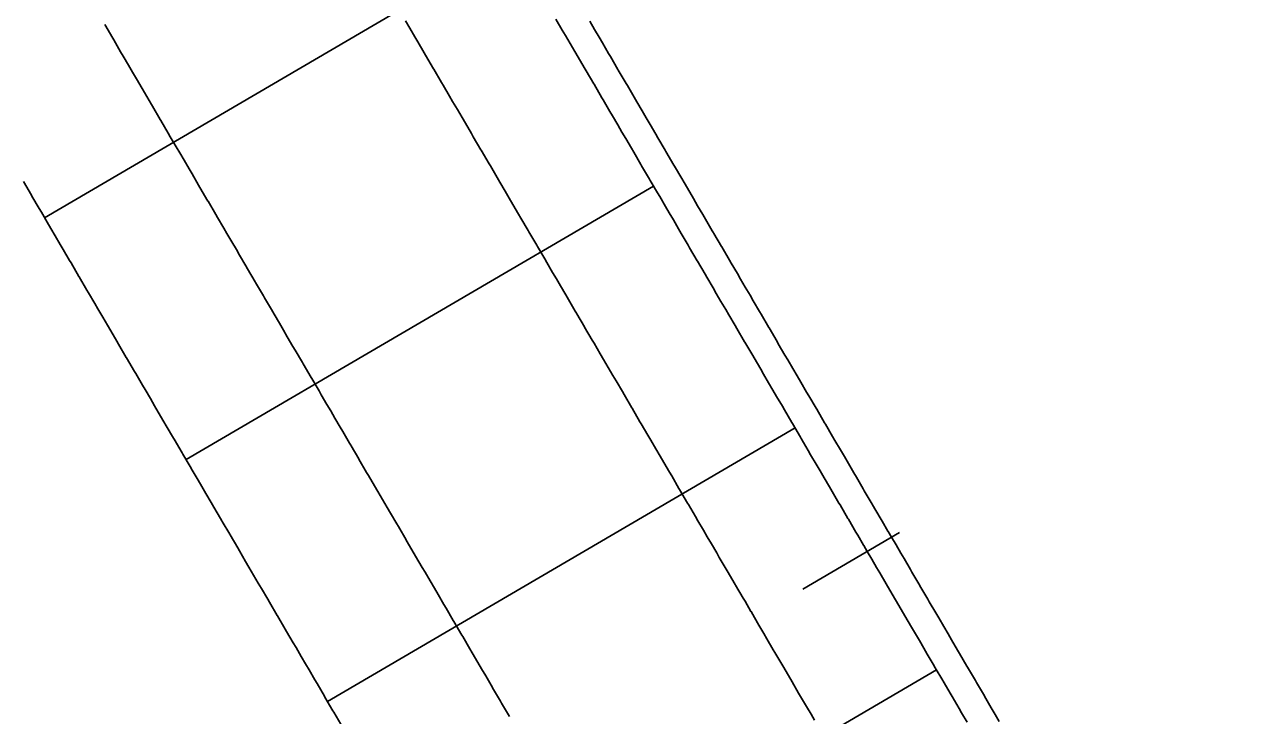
# Model space of a CAD drawing. Extents: x 2145147 to 2158018, y 137519 to 148068.
# Drawn here: x 2150572.5 to 2150638.8, y 142108.1 to 142145 of the extents above; entities that cross this region are included whole.
import ezdxf

# ---------------------------------------------------------------- set-up
doc = ezdxf.new("R2010")
doc.units = 0
for name, color, linetype in [('PR_Align_Ramp_M', 7, 'Continuous'), ('PR_Joint_Contraction', 7, 'Continuous'), ('PR_Joint_Long', 7, 'Continuous'), ('PR_Parapet', 7, 'Continuous'), ('PR_Phasing_Pavement_6', 7, 'Continuous'), ('PR_Road_Shoulder', 7, 'Continuous')]:
    doc.layers.add(name, color=color, linetype=linetype)

msp = doc.modelspace()

# ---------------------------------------------------------------- linework, layer by layer
at = {"layer": 'PR_Align_Ramp_M'}
msp.add_lwpolyline([(2150619.348, 142117.865), (2150614.17, 142114.835)], dxfattribs=at)
msp.add_lwpolyline([(2150619.348, 142117.865), (2150614.17, 142114.835)], dxfattribs=at)
at = {"layer": 'PR_Joint_Contraction'}
for p, q in [((2150573.577, 142134.713), (2150598.601, 142149.356)), ((2150573.577, 142134.713), (2150598.601, 142149.356)), ((2150581.153, 142121.767), (2150606.177, 142136.409)), ((2150581.153, 142121.767), (2150606.177, 142136.409)), ((2150588.728, 142108.82), (2150613.752, 142123.462)), ((2150588.728, 142108.82), (2150613.752, 142123.462)), ((2150596.3, 142095.872), (2150621.328, 142110.516)), ((2150596.3, 142095.872), (2150621.328, 142110.516))]:
    msp.add_line(p, q, dxfattribs=at)
at = {"layer": 'PR_Joint_Long'}
for points in [[(2150592.894, 142145.255), (2150593.127, 142144.857), (2150593.399, 142144.392), (2150593.552, 142144.13), (2150593.904, 142143.529), (2150593.977, 142143.404), (2150594.402, 142142.678), (2150594.409, 142142.666), (2150594.827, 142141.952), (2150594.914, 142141.803), (2150595.252, 142141.226), (2150595.419, 142140.94), (2150595.677, 142140.5), (2150595.924, 142140.076), (2150596.102, 142139.773), (2150596.429, 142139.213), (2150596.527, 142139.047), (2150596.935, 142138.35), (2150596.952, 142138.321), (2150597.377, 142137.595), (2150597.44, 142137.487), (2150597.801, 142136.869), (2150597.945, 142136.624), (2150598.226, 142136.142), (2150598.45, 142135.761), (2150598.651, 142135.416), (2150598.955, 142134.898), (2150599.076, 142134.69), (2150599.46, 142134.035), (2150599.501, 142133.964), (2150599.926, 142133.238), (2150599.965, 142133.172), (2150600.351, 142132.512), (2150600.47, 142132.308), (2150600.776, 142131.785), (2150600.975, 142131.445), (2150601.201, 142131.059), (2150601.48, 142130.582), (2150601.626, 142130.333), (2150601.985, 142129.719), (2150602.051, 142129.607), (2150602.073, 142129.568), (2150602.475, 142128.881), (2150602.49, 142128.856), (2150602.9, 142128.154), (2150602.995, 142127.993), (2150603.325, 142127.428), (2150603.5, 142127.13), (2150603.75, 142126.702), (2150604.005, 142126.267), (2150604.175, 142125.976), (2150604.51, 142125.404), (2150604.6, 142125.25), (2150605.015, 142124.541), (2150605.025, 142124.523), (2150605.45, 142123.797), (2150605.52, 142123.677), (2150605.875, 142123.071), (2150606.025, 142122.814), (2150606.3, 142122.345), (2150606.53, 142121.951), (2150606.725, 142121.619), (2150607.035, 142121.088), (2150607.149, 142120.893), (2150607.54, 142120.225), (2150607.574, 142120.166), (2150607.999, 142119.44), (2150608.045, 142119.362), (2150608.424, 142118.714), (2150608.55, 142118.499), (2150608.849, 142117.988), (2150609.055, 142117.636), (2150609.274, 142117.262), (2150609.56, 142116.773), (2150609.699, 142116.535), (2150610.065, 142115.91), (2150610.124, 142115.809), (2150610.549, 142115.083), (2150610.57, 142115.046), (2150610.974, 142114.357), (2150611.075, 142114.183), (2150611.389, 142113.647), (2150611.399, 142113.631), (2150611.58, 142113.32), (2150611.824, 142112.904), (2150612.085, 142112.457), (2150612.248, 142112.178), (2150612.59, 142111.594), (2150612.673, 142111.452), (2150613.095, 142110.731), (2150613.098, 142110.726), (2150613.523, 142110), (2150613.6, 142109.868), (2150613.948, 142109.274), (2150614.105, 142109.005), (2150614.373, 142108.547), (2150614.61, 142108.142), (2150614.798, 142107.821)], [(2150592.894, 142145.255), (2150593.127, 142144.857), (2150593.399, 142144.392), (2150593.552, 142144.13), (2150593.904, 142143.529), (2150593.977, 142143.404), (2150594.402, 142142.678), (2150594.409, 142142.666), (2150594.827, 142141.952), (2150594.914, 142141.803), (2150595.252, 142141.226), (2150595.419, 142140.94), (2150595.677, 142140.5), (2150595.924, 142140.076), (2150596.102, 142139.773), (2150596.429, 142139.213), (2150596.527, 142139.047), (2150596.935, 142138.35), (2150596.952, 142138.321), (2150597.377, 142137.595), (2150597.44, 142137.487), (2150597.801, 142136.869), (2150597.945, 142136.624), (2150598.226, 142136.142), (2150598.45, 142135.761), (2150598.651, 142135.416), (2150598.955, 142134.898), (2150599.076, 142134.69), (2150599.46, 142134.035), (2150599.501, 142133.964), (2150599.926, 142133.238), (2150599.965, 142133.172), (2150600.351, 142132.512), (2150600.47, 142132.308), (2150600.776, 142131.785), (2150600.975, 142131.445), (2150601.201, 142131.059), (2150601.48, 142130.582), (2150601.626, 142130.333), (2150601.985, 142129.719), (2150602.051, 142129.607), (2150602.073, 142129.568), (2150602.475, 142128.881), (2150602.49, 142128.856), (2150602.9, 142128.154), (2150602.995, 142127.993), (2150603.325, 142127.428), (2150603.5, 142127.13), (2150603.75, 142126.702), (2150604.005, 142126.267), (2150604.175, 142125.976), (2150604.51, 142125.404), (2150604.6, 142125.25), (2150605.015, 142124.541), (2150605.025, 142124.523), (2150605.45, 142123.797), (2150605.52, 142123.677), (2150605.875, 142123.071), (2150606.025, 142122.814), (2150606.3, 142122.345), (2150606.53, 142121.951), (2150606.725, 142121.619), (2150607.035, 142121.088), (2150607.149, 142120.893), (2150607.54, 142120.225), (2150607.574, 142120.166), (2150607.999, 142119.44), (2150608.045, 142119.362), (2150608.424, 142118.714), (2150608.55, 142118.499), (2150608.849, 142117.988), (2150609.055, 142117.636), (2150609.274, 142117.262), (2150609.56, 142116.773), (2150609.699, 142116.535), (2150610.065, 142115.91), (2150610.124, 142115.809), (2150610.549, 142115.083), (2150610.57, 142115.046), (2150610.974, 142114.357), (2150611.075, 142114.183), (2150611.389, 142113.647), (2150611.399, 142113.631), (2150611.58, 142113.32), (2150611.824, 142112.904), (2150612.085, 142112.457), (2150612.248, 142112.178), (2150612.59, 142111.594), (2150612.673, 142111.452), (2150613.095, 142110.731), (2150613.098, 142110.726), (2150613.523, 142110), (2150613.6, 142109.868), (2150613.948, 142109.274), (2150614.105, 142109.005), (2150614.373, 142108.547), (2150614.61, 142108.142), (2150614.798, 142107.821)], [(2150576.795, 142145.048), (2150577.22, 142144.322), (2150577.276, 142144.226), (2150577.645, 142143.596), (2150577.781, 142143.363), (2150578.07, 142142.87), (2150578.286, 142142.5), (2150578.494, 142142.143), (2150578.791, 142141.637), (2150578.919, 142141.417), (2150579.296, 142140.774), (2150579.344, 142140.691), (2150579.769, 142139.965), (2150579.801, 142139.911), (2150580.194, 142139.239), (2150580.306, 142139.048), (2150580.619, 142138.513), (2150580.811, 142138.185), (2150581.044, 142137.786), (2150581.316, 142137.322), (2150581.469, 142137.06), (2150581.821, 142136.458), (2150581.894, 142136.334), (2150582.319, 142135.608), (2150582.326, 142135.595), (2150582.744, 142134.882), (2150582.831, 142134.732), (2150583.169, 142134.155), (2150583.336, 142133.869), (2150583.593, 142133.429), (2150583.841, 142133.006), (2150584.018, 142132.703), (2150584.346, 142132.143), (2150584.443, 142131.977), (2150584.851, 142131.28), (2150584.868, 142131.251), (2150585.293, 142130.524), (2150585.356, 142130.417), (2150585.718, 142129.798), (2150585.861, 142129.554), (2150586.143, 142129.072), (2150586.366, 142128.691), (2150586.568, 142128.346), (2150586.871, 142127.827), (2150586.993, 142127.62), (2150587.376, 142126.964), (2150587.418, 142126.894), (2150587.843, 142126.167), (2150587.881, 142126.101), (2150588.267, 142125.441), (2150588.386, 142125.238), (2150588.692, 142124.715), (2150588.891, 142124.375), (2150589.117, 142123.989), (2150589.396, 142123.512), (2150589.542, 142123.263), (2150589.901, 142122.649), (2150589.967, 142122.536), (2150589.99, 142122.498), (2150590.392, 142121.81), (2150590.406, 142121.786), (2150590.817, 142121.084), (2150590.911, 142120.923), (2150591.242, 142120.358), (2150591.416, 142120.06), (2150591.667, 142119.632), (2150591.921, 142119.196), (2150592.092, 142118.905), (2150592.426, 142118.333), (2150592.517, 142118.179), (2150592.931, 142117.47), (2150592.941, 142117.453), (2150593.366, 142116.727), (2150593.437, 142116.607), (2150593.791, 142116.001), (2150593.942, 142115.744), (2150594.216, 142115.275), (2150594.447, 142114.881), (2150594.641, 142114.548), (2150594.952, 142114.018), (2150595.066, 142113.822), (2150595.457, 142113.155), (2150595.491, 142113.096), (2150595.916, 142112.37), (2150595.962, 142112.292), (2150596.341, 142111.644), (2150596.467, 142111.428), (2150596.766, 142110.917), (2150596.972, 142110.565), (2150597.191, 142110.191), (2150597.477, 142109.702), (2150597.616, 142109.465), (2150597.982, 142108.839), (2150598.04, 142108.739), (2150598.465, 142108.013)], [(2150576.795, 142145.048), (2150577.22, 142144.322), (2150577.276, 142144.226), (2150577.645, 142143.596), (2150577.781, 142143.363), (2150578.07, 142142.87), (2150578.286, 142142.5), (2150578.494, 142142.143), (2150578.791, 142141.637), (2150578.919, 142141.417), (2150579.296, 142140.774), (2150579.344, 142140.691), (2150579.769, 142139.965), (2150579.801, 142139.911), (2150580.194, 142139.239), (2150580.306, 142139.048), (2150580.619, 142138.513), (2150580.811, 142138.185), (2150581.044, 142137.786), (2150581.316, 142137.322), (2150581.469, 142137.06), (2150581.821, 142136.458), (2150581.894, 142136.334), (2150582.319, 142135.608), (2150582.326, 142135.595), (2150582.744, 142134.882), (2150582.831, 142134.732), (2150583.169, 142134.155), (2150583.336, 142133.869), (2150583.593, 142133.429), (2150583.841, 142133.006), (2150584.018, 142132.703), (2150584.346, 142132.143), (2150584.443, 142131.977), (2150584.851, 142131.28), (2150584.868, 142131.251), (2150585.293, 142130.524), (2150585.356, 142130.417), (2150585.718, 142129.798), (2150585.861, 142129.554), (2150586.143, 142129.072), (2150586.366, 142128.691), (2150586.568, 142128.346), (2150586.871, 142127.827), (2150586.993, 142127.62), (2150587.376, 142126.964), (2150587.418, 142126.894), (2150587.843, 142126.167), (2150587.881, 142126.101), (2150588.267, 142125.441), (2150588.386, 142125.238), (2150588.692, 142124.715), (2150588.891, 142124.375), (2150589.117, 142123.989), (2150589.396, 142123.512), (2150589.542, 142123.263), (2150589.901, 142122.649), (2150589.967, 142122.536), (2150589.99, 142122.498), (2150590.392, 142121.81), (2150590.406, 142121.786), (2150590.817, 142121.084), (2150590.911, 142120.923), (2150591.242, 142120.358), (2150591.416, 142120.06), (2150591.667, 142119.632), (2150591.921, 142119.196), (2150592.092, 142118.905), (2150592.426, 142118.333), (2150592.517, 142118.179), (2150592.931, 142117.47), (2150592.941, 142117.453), (2150593.366, 142116.727), (2150593.437, 142116.607), (2150593.791, 142116.001), (2150593.942, 142115.744), (2150594.216, 142115.275), (2150594.447, 142114.881), (2150594.641, 142114.548), (2150594.952, 142114.018), (2150595.066, 142113.822), (2150595.457, 142113.155), (2150595.491, 142113.096), (2150595.916, 142112.37), (2150595.962, 142112.292), (2150596.341, 142111.644), (2150596.467, 142111.428), (2150596.766, 142110.917), (2150596.972, 142110.565), (2150597.191, 142110.191), (2150597.477, 142109.702), (2150597.616, 142109.465), (2150597.982, 142108.839), (2150598.04, 142108.739), (2150598.465, 142108.013)]]:
    msp.add_lwpolyline(points, dxfattribs=at)
at = {"layer": 'PR_Parapet'}
msp.add_lwpolyline([(2150602.759, 142145.234), (2150603.016, 142144.794), (2150603.264, 142144.371), (2150603.441, 142144.068), (2150603.769, 142143.508), (2150603.866, 142143.342), (2150604.274, 142142.645), (2150604.291, 142142.615), (2150604.716, 142141.889), (2150604.779, 142141.782), (2150605.141, 142141.163), (2150605.284, 142140.918), (2150605.566, 142140.437), (2150605.789, 142140.055), (2150605.991, 142139.711), (2150606.294, 142139.192), (2150606.415, 142138.984), (2150606.799, 142138.329), (2150606.84, 142138.258), (2150607.265, 142137.532), (2150607.304, 142137.466), (2150607.69, 142136.806), (2150607.809, 142136.603), (2150608.115, 142136.08), (2150608.314, 142135.74), (2150608.54, 142135.354), (2150608.819, 142134.877), (2150608.965, 142134.627), (2150609.324, 142134.014), (2150609.39, 142133.901), (2150609.412, 142133.863), (2150609.815, 142133.175), (2150609.829, 142133.15), (2150610.24, 142132.449), (2150610.334, 142132.287), (2150610.665, 142131.723), (2150610.839, 142131.424), (2150611.089, 142130.996), (2150611.344, 142130.561), (2150611.514, 142130.27), (2150611.849, 142129.698), (2150611.939, 142129.544), (2150612.354, 142128.835), (2150612.364, 142128.818), (2150612.789, 142128.092), (2150612.859, 142127.972), (2150613.214, 142127.366), (2150613.364, 142127.109), (2150613.639, 142126.639), (2150613.869, 142126.246), (2150614.064, 142125.913), (2150614.374, 142125.383), (2150614.489, 142125.187), (2150614.879, 142124.519), (2150614.914, 142124.461), (2150615.339, 142123.735), (2150615.384, 142123.656), (2150615.763, 142123.008), (2150615.889, 142122.793), (2150616.188, 142122.282), (2150616.394, 142121.93), (2150616.613, 142121.556), (2150616.899, 142121.067), (2150617.038, 142120.83), (2150617.404, 142120.204), (2150617.463, 142120.104), (2150617.888, 142119.377), (2150617.909, 142119.341), (2150618.313, 142118.651), (2150618.415, 142118.478), (2150618.729, 142117.941), (2150618.738, 142117.925), (2150618.92, 142117.615), (2150619.163, 142117.199), (2150619.425, 142116.752), (2150619.588, 142116.473), (2150619.93, 142115.888), (2150620.013, 142115.747), (2150620.435, 142115.025), (2150620.438, 142115.02), (2150620.862, 142114.294), (2150620.94, 142114.162), (2150621.287, 142113.568), (2150621.445, 142113.299), (2150621.712, 142112.842), (2150621.95, 142112.436), (2150622.137, 142112.116), (2150622.455, 142111.573), (2150622.562, 142111.389), (2150622.96, 142110.71), (2150622.987, 142110.663), (2150623.412, 142109.937), (2150623.465, 142109.847), (2150623.837, 142109.211), (2150623.97, 142108.984), (2150624.262, 142108.485), (2150624.475, 142108.12), (2150624.687, 142107.758)], dxfattribs=at)
msp.add_lwpolyline([(2150602.759, 142145.234), (2150603.016, 142144.794), (2150603.264, 142144.371), (2150603.441, 142144.068), (2150603.769, 142143.508), (2150603.866, 142143.342), (2150604.274, 142142.645), (2150604.291, 142142.615), (2150604.716, 142141.889), (2150604.779, 142141.782), (2150605.141, 142141.163), (2150605.284, 142140.918), (2150605.566, 142140.437), (2150605.789, 142140.055), (2150605.991, 142139.711), (2150606.294, 142139.192), (2150606.415, 142138.984), (2150606.799, 142138.329), (2150606.84, 142138.258), (2150607.265, 142137.532), (2150607.304, 142137.466), (2150607.69, 142136.806), (2150607.809, 142136.603), (2150608.115, 142136.08), (2150608.314, 142135.74), (2150608.54, 142135.354), (2150608.819, 142134.877), (2150608.965, 142134.627), (2150609.324, 142134.014), (2150609.39, 142133.901), (2150609.412, 142133.863), (2150609.815, 142133.175), (2150609.829, 142133.15), (2150610.24, 142132.449), (2150610.334, 142132.287), (2150610.665, 142131.723), (2150610.839, 142131.424), (2150611.089, 142130.996), (2150611.344, 142130.561), (2150611.514, 142130.27), (2150611.849, 142129.698), (2150611.939, 142129.544), (2150612.354, 142128.835), (2150612.364, 142128.818), (2150612.789, 142128.092), (2150612.859, 142127.972), (2150613.214, 142127.366), (2150613.364, 142127.109), (2150613.639, 142126.639), (2150613.869, 142126.246), (2150614.064, 142125.913), (2150614.374, 142125.383), (2150614.489, 142125.187), (2150614.879, 142124.519), (2150614.914, 142124.461), (2150615.339, 142123.735), (2150615.384, 142123.656), (2150615.763, 142123.008), (2150615.889, 142122.793), (2150616.188, 142122.282), (2150616.394, 142121.93), (2150616.613, 142121.556), (2150616.899, 142121.067), (2150617.038, 142120.83), (2150617.404, 142120.204), (2150617.463, 142120.104), (2150617.888, 142119.377), (2150617.909, 142119.341), (2150618.313, 142118.651), (2150618.415, 142118.478), (2150618.729, 142117.941), (2150618.738, 142117.925), (2150618.92, 142117.615), (2150619.163, 142117.199), (2150619.425, 142116.752), (2150619.588, 142116.473), (2150619.93, 142115.888), (2150620.013, 142115.747), (2150620.435, 142115.025), (2150620.438, 142115.02), (2150620.862, 142114.294), (2150620.94, 142114.162), (2150621.287, 142113.568), (2150621.445, 142113.299), (2150621.712, 142112.842), (2150621.95, 142112.436), (2150622.137, 142112.116), (2150622.455, 142111.573), (2150622.562, 142111.389), (2150622.96, 142110.71), (2150622.987, 142110.663), (2150623.412, 142109.937), (2150623.465, 142109.847), (2150623.837, 142109.211), (2150623.97, 142108.984), (2150624.262, 142108.485), (2150624.475, 142108.12), (2150624.687, 142107.758)], dxfattribs=at)
at = {"layer": 'PR_Phasing_Pavement_6'}
for radius, start, end in [(1145.916, 0.501492, 56.564348), (1135.916, 18.767672, 35.758783), (1135.249, 18.767672, 35.758783)]:
    msp.add_arc((2149618.967, 141712.092), radius, start, end, dxfattribs=at)
at = {"layer": 'PR_Road_Shoulder'}
for points in [[(2150600.953, 142145.336), (2150601.291, 142144.759), (2150601.458, 142144.473), (2150601.716, 142144.033), (2150601.963, 142143.61), (2150602.141, 142143.307), (2150602.468, 142142.747), (2150602.566, 142142.581), (2150602.973, 142141.884), (2150602.99, 142141.855), (2150603.415, 142141.128), (2150603.478, 142141.021), (2150603.84, 142140.402), (2150603.983, 142140.158), (2150604.265, 142139.676), (2150604.488, 142139.294), (2150604.69, 142138.95), (2150604.993, 142138.431), (2150605.115, 142138.224), (2150605.499, 142137.568), (2150605.54, 142137.497), (2150605.965, 142136.771), (2150606.004, 142136.705), (2150606.39, 142136.045), (2150606.509, 142135.842), (2150606.815, 142135.319), (2150607.014, 142134.979), (2150607.24, 142134.593), (2150607.519, 142134.116), (2150607.664, 142133.866), (2150608.024, 142133.253), (2150608.089, 142133.14), (2150608.112, 142133.102), (2150608.514, 142132.414), (2150608.529, 142132.39), (2150608.939, 142131.688), (2150609.034, 142131.526), (2150609.364, 142130.962), (2150609.539, 142130.663), (2150609.789, 142130.236), (2150610.044, 142129.8), (2150610.214, 142129.509), (2150610.549, 142128.937), (2150610.639, 142128.783), (2150611.054, 142128.074), (2150611.064, 142128.057), (2150611.489, 142127.331), (2150611.559, 142127.211), (2150611.914, 142126.605), (2150612.064, 142126.348), (2150612.339, 142125.878), (2150612.569, 142125.485), (2150612.763, 142125.152), (2150613.074, 142124.622), (2150613.188, 142124.426), (2150613.579, 142123.759), (2150613.613, 142123.7), (2150614.038, 142122.974), (2150614.084, 142122.895), (2150614.463, 142122.247), (2150614.589, 142122.032), (2150614.888, 142121.521), (2150615.094, 142121.169), (2150615.313, 142120.795), (2150615.599, 142120.306), (2150615.738, 142120.069), (2150616.104, 142119.443), (2150616.163, 142119.343), (2150616.588, 142118.617), (2150616.609, 142118.58), (2150617.013, 142117.89), (2150617.114, 142117.717), (2150617.428, 142117.18), (2150617.437, 142117.164), (2150617.619, 142116.854), (2150617.862, 142116.438), (2150618.124, 142115.991), (2150618.287, 142115.712), (2150618.629, 142115.127), (2150618.712, 142114.986), (2150619.134, 142114.264), (2150619.137, 142114.259), (2150619.562, 142113.533), (2150619.639, 142113.401), (2150619.987, 142112.807), (2150620.144, 142112.538), (2150620.412, 142112.081), (2150620.649, 142111.675), (2150620.837, 142111.355), (2150621.154, 142110.812), (2150621.262, 142110.629), (2150621.659, 142109.949), (2150621.687, 142109.902), (2150622.111, 142109.176), (2150622.164, 142109.086), (2150622.536, 142108.45), (2150622.669, 142108.223), (2150622.961, 142107.724)], [(2150600.953, 142145.336), (2150601.291, 142144.759), (2150601.458, 142144.473), (2150601.716, 142144.033), (2150601.963, 142143.61), (2150602.141, 142143.307), (2150602.468, 142142.747), (2150602.566, 142142.581), (2150602.973, 142141.884), (2150602.99, 142141.855), (2150603.415, 142141.128), (2150603.478, 142141.021), (2150603.84, 142140.402), (2150603.983, 142140.158), (2150604.265, 142139.676), (2150604.488, 142139.294), (2150604.69, 142138.95), (2150604.993, 142138.431), (2150605.115, 142138.224), (2150605.499, 142137.568), (2150605.54, 142137.497), (2150605.965, 142136.771), (2150606.004, 142136.705), (2150606.39, 142136.045), (2150606.509, 142135.842), (2150606.815, 142135.319), (2150607.014, 142134.979), (2150607.24, 142134.593), (2150607.519, 142134.116), (2150607.664, 142133.866), (2150608.024, 142133.253), (2150608.089, 142133.14), (2150608.112, 142133.102), (2150608.514, 142132.414), (2150608.529, 142132.39), (2150608.939, 142131.688), (2150609.034, 142131.526), (2150609.364, 142130.962), (2150609.539, 142130.663), (2150609.789, 142130.236), (2150610.044, 142129.8), (2150610.214, 142129.509), (2150610.549, 142128.937), (2150610.639, 142128.783), (2150611.054, 142128.074), (2150611.064, 142128.057), (2150611.489, 142127.331), (2150611.559, 142127.211), (2150611.914, 142126.605), (2150612.064, 142126.348), (2150612.339, 142125.878), (2150612.569, 142125.485), (2150612.763, 142125.152), (2150613.074, 142124.622), (2150613.188, 142124.426), (2150613.579, 142123.759), (2150613.613, 142123.7), (2150614.038, 142122.974), (2150614.084, 142122.895), (2150614.463, 142122.247), (2150614.589, 142122.032), (2150614.888, 142121.521), (2150615.094, 142121.169), (2150615.313, 142120.795), (2150615.599, 142120.306), (2150615.738, 142120.069), (2150616.104, 142119.443), (2150616.163, 142119.343), (2150616.588, 142118.617), (2150616.609, 142118.58), (2150617.013, 142117.89), (2150617.114, 142117.717), (2150617.428, 142117.18), (2150617.437, 142117.164), (2150617.619, 142116.854), (2150617.862, 142116.438), (2150618.124, 142115.991), (2150618.287, 142115.712), (2150618.629, 142115.127), (2150618.712, 142114.986), (2150619.134, 142114.264), (2150619.137, 142114.259), (2150619.562, 142113.533), (2150619.639, 142113.401), (2150619.987, 142112.807), (2150620.144, 142112.538), (2150620.412, 142112.081), (2150620.649, 142111.675), (2150620.837, 142111.355), (2150621.154, 142110.812), (2150621.262, 142110.629), (2150621.659, 142109.949), (2150621.687, 142109.902), (2150622.111, 142109.176), (2150622.164, 142109.086), (2150622.536, 142108.45), (2150622.669, 142108.223), (2150622.961, 142107.724)], [(2150572.439, 142136.651), (2150572.864, 142135.925), (2150572.896, 142135.871), (2150573.289, 142135.198), (2150573.401, 142135.008), (2150573.714, 142134.472), (2150573.906, 142134.144), (2150574.139, 142133.746), (2150574.411, 142133.281), (2150574.564, 142133.02), (2150574.916, 142132.418), (2150574.989, 142132.294), (2150575.414, 142131.568), (2150575.421, 142131.555), (2150575.839, 142130.841), (2150575.926, 142130.692), (2150576.264, 142130.115), (2150576.431, 142129.829), (2150576.689, 142129.389), (2150576.936, 142128.966), (2150577.114, 142128.663), (2150577.441, 142128.103), (2150577.538, 142127.937), (2150577.946, 142127.24), (2150577.963, 142127.21), (2150578.388, 142126.484), (2150578.451, 142126.377), (2150578.813, 142125.758), (2150578.956, 142125.513), (2150579.238, 142125.032), (2150579.461, 142124.65), (2150579.663, 142124.306), (2150579.966, 142123.787), (2150580.088, 142123.58), (2150580.471, 142122.924), (2150580.513, 142122.853), (2150580.938, 142122.127), (2150580.976, 142122.061), (2150581.363, 142121.401), (2150581.481, 142121.198), (2150581.788, 142120.675), (2150581.986, 142120.335), (2150582.212, 142119.949), (2150582.491, 142119.472), (2150582.637, 142119.222), (2150582.996, 142118.609), (2150583.062, 142118.496), (2150583.085, 142118.458), (2150583.487, 142117.77), (2150583.502, 142117.746), (2150583.912, 142117.044), (2150584.007, 142116.882), (2150584.337, 142116.318), (2150584.512, 142116.019), (2150584.762, 142115.591), (2150585.017, 142115.156), (2150585.187, 142114.865), (2150585.522, 142114.293), (2150585.612, 142114.139), (2150586.027, 142113.43), (2150586.037, 142113.413), (2150586.462, 142112.687), (2150586.532, 142112.567), (2150586.886, 142111.961), (2150587.037, 142111.704), (2150587.311, 142111.234), (2150587.542, 142110.841), (2150587.736, 142110.508), (2150588.047, 142109.978), (2150588.161, 142109.782), (2150588.552, 142109.114), (2150588.586, 142109.056), (2150589.011, 142108.33), (2150589.057, 142108.251), (2150589.436, 142107.603)], [(2150572.439, 142136.651), (2150572.864, 142135.925), (2150572.896, 142135.871), (2150573.289, 142135.198), (2150573.401, 142135.008), (2150573.714, 142134.472), (2150573.906, 142134.144), (2150574.139, 142133.746), (2150574.411, 142133.281), (2150574.564, 142133.02), (2150574.916, 142132.418), (2150574.989, 142132.294), (2150575.414, 142131.568), (2150575.421, 142131.555), (2150575.839, 142130.841), (2150575.926, 142130.692), (2150576.264, 142130.115), (2150576.431, 142129.829), (2150576.689, 142129.389), (2150576.936, 142128.966), (2150577.114, 142128.663), (2150577.441, 142128.103), (2150577.538, 142127.937), (2150577.946, 142127.24), (2150577.963, 142127.21), (2150578.388, 142126.484), (2150578.451, 142126.377), (2150578.813, 142125.758), (2150578.956, 142125.513), (2150579.238, 142125.032), (2150579.461, 142124.65), (2150579.663, 142124.306), (2150579.966, 142123.787), (2150580.088, 142123.58), (2150580.471, 142122.924), (2150580.513, 142122.853), (2150580.938, 142122.127), (2150580.976, 142122.061), (2150581.363, 142121.401), (2150581.481, 142121.198), (2150581.788, 142120.675), (2150581.986, 142120.335), (2150582.212, 142119.949), (2150582.491, 142119.472), (2150582.637, 142119.222), (2150582.996, 142118.609), (2150583.062, 142118.496), (2150583.085, 142118.458), (2150583.487, 142117.77), (2150583.502, 142117.746), (2150583.912, 142117.044), (2150584.007, 142116.882), (2150584.337, 142116.318), (2150584.512, 142116.019), (2150584.762, 142115.591), (2150585.017, 142115.156), (2150585.187, 142114.865), (2150585.522, 142114.293), (2150585.612, 142114.139), (2150586.027, 142113.43), (2150586.037, 142113.413), (2150586.462, 142112.687), (2150586.532, 142112.567), (2150586.886, 142111.961), (2150587.037, 142111.704), (2150587.311, 142111.234), (2150587.542, 142110.841), (2150587.736, 142110.508), (2150588.047, 142109.978), (2150588.161, 142109.782), (2150588.552, 142109.114), (2150588.586, 142109.056), (2150589.011, 142108.33), (2150589.057, 142108.251), (2150589.436, 142107.603)]]:
    msp.add_lwpolyline(points, dxfattribs=at)

doc.saveas('drawing.dxf')
